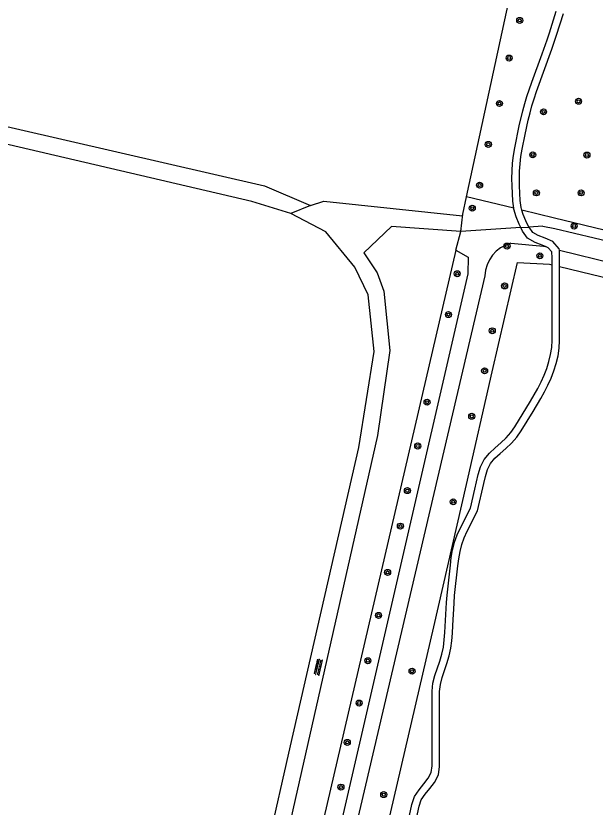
# Model space of a CAD drawing. Extents: x 124000 to 129000, y 395500 to 397503.
# Drawn here: x 128869.2 to 128946.4, y 396852.7 to 396958.2 of the extents above; entities that cross this region are included whole.
import ezdxf

# ---------------------------------------------------------------- set-up
doc = ezdxf.new("R2010")
doc.units = 0
for name, color, linetype in [('gg-afsc-draadraster', 7, 'Continuous'), ('gg-afsc-hekwerk', 7, 'Continuous'), ('gg-knt-onverhard', 7, 'Continuous'), ('gg-knt-verharding', 7, 'Continuous'), ('gt-grn-groengrens', 7, 'Continuous'), ('gt-grn-vlakafsluiter', 7, 'Continuous'), ('gt-grn-weggrens', 7, 'Continuous'), ('gt-symb-boom', 7, 'Continuous'), ('gt-symb-overige verharding', 7, 'Continuous')]:
    doc.layers.add(name, color=color, linetype=linetype)

# ---------------------------------------------------------------- blocks, each defined once
blk = doc.blocks.new('gt0-BOOM')
at = {"layer": 'gt-symb-boom'}
for radius in [0.4, 0.2]:
    blk.add_circle((0, 0), radius, dxfattribs=at)
blk = doc.blocks.new('gt0-OVH')
at = {"layer": 'gt-symb-overige verharding'}
for points in [[(-0.97, 0.3), (-0.97, 0.31), (-0.96, 0.32), (-0.97, 0.33), (-0.97, 0.34), (-0.98, 0.35), (-0.99, 0.35), (-1, 0.36), (-1.01, 0.35), (-1.02, 0.35), (-1.03, 0.34), (-1.03, 0.33), (-1.04, 0.32), (-1.03, 0.31), (-1.03, 0.3), (-1.02, 0.29), (-1.01, 0.29), (-1, 0.28), (-0.99, 0.29), (-0.98, 0.29)], [(-0.87, 0.11), (-0.87, 0.12), (-0.86, 0.13), (-0.87, 0.14), (-0.87, 0.15), (-0.88, 0.16), (-0.89, 0.16), (-0.9, 0.16), (-0.91, 0.16), (-0.92, 0.16), (-0.93, 0.15), (-0.93, 0.14), (-0.94, 0.13), (-0.93, 0.12), (-0.93, 0.11), (-0.92, 0.1), (-0.91, 0.09), (-0.9, 0.09), (-0.89, 0.09), (-0.88, 0.1)], [(-0.77, 0.3), (-0.77, 0.31), (-0.76, 0.32), (-0.77, 0.33), (-0.77, 0.34), (-0.78, 0.35), (-0.79, 0.35), (-0.8, 0.36), (-0.81, 0.35), (-0.82, 0.35), (-0.83, 0.34), (-0.83, 0.33), (-0.84, 0.32), (-0.83, 0.31), (-0.83, 0.3), (-0.82, 0.29), (-0.81, 0.29), (-0.8, 0.28), (-0.79, 0.29), (-0.78, 0.29)], [(-0.67, 0.11), (-0.67, 0.12), (-0.66, 0.13), (-0.67, 0.14), (-0.67, 0.15), (-0.68, 0.16), (-0.69, 0.16), (-0.7, 0.16), (-0.71, 0.16), (-0.72, 0.16), (-0.73, 0.15), (-0.73, 0.14), (-0.74, 0.13), (-0.73, 0.12), (-0.73, 0.11), (-0.72, 0.1), (-0.71, 0.09), (-0.7, 0.09), (-0.69, 0.09), (-0.68, 0.1)], [(-0.57, 0.3), (-0.57, 0.31), (-0.56, 0.32), (-0.57, 0.33), (-0.57, 0.34), (-0.58, 0.35), (-0.59, 0.35), (-0.6, 0.36), (-0.61, 0.35), (-0.62, 0.35), (-0.63, 0.34), (-0.63, 0.33), (-0.64, 0.32), (-0.63, 0.31), (-0.63, 0.3), (-0.62, 0.29), (-0.61, 0.29), (-0.6, 0.28), (-0.59, 0.29), (-0.58, 0.29)], [(-0.47, 0.11), (-0.47, 0.12), (-0.46, 0.13), (-0.47, 0.14), (-0.47, 0.15), (-0.48, 0.16), (-0.49, 0.16), (-0.5, 0.16), (-0.51, 0.16), (-0.52, 0.16), (-0.53, 0.15), (-0.53, 0.14), (-0.54, 0.13), (-0.53, 0.12), (-0.53, 0.11), (-0.52, 0.1), (-0.51, 0.09), (-0.5, 0.09), (-0.49, 0.09), (-0.48, 0.1)], [(-0.37, 0.3), (-0.37, 0.31), (-0.36, 0.32), (-0.37, 0.33), (-0.37, 0.34), (-0.38, 0.35), (-0.39, 0.35), (-0.4, 0.36), (-0.41, 0.35), (-0.42, 0.35), (-0.43, 0.34), (-0.43, 0.33), (-0.44, 0.32), (-0.43, 0.31), (-0.43, 0.3), (-0.42, 0.29), (-0.41, 0.29), (-0.4, 0.28), (-0.39, 0.29), (-0.38, 0.29)], [(-0.27, 0.11), (-0.27, 0.12), (-0.26, 0.13), (-0.27, 0.14), (-0.27, 0.15), (-0.28, 0.16), (-0.29, 0.16), (-0.3, 0.16), (-0.31, 0.16), (-0.32, 0.16), (-0.33, 0.15), (-0.33, 0.14), (-0.34, 0.13), (-0.33, 0.12), (-0.33, 0.11), (-0.32, 0.1), (-0.31, 0.09), (-0.3, 0.09), (-0.29, 0.09), (-0.28, 0.1)], [(-0.17, 0.3), (-0.17, 0.31), (-0.16, 0.32), (-0.17, 0.33), (-0.17, 0.34), (-0.18, 0.35), (-0.19, 0.35), (-0.2, 0.36), (-0.21, 0.35), (-0.22, 0.35), (-0.23, 0.34), (-0.23, 0.33), (-0.24, 0.32), (-0.23, 0.31), (-0.23, 0.3), (-0.22, 0.29), (-0.21, 0.29), (-0.2, 0.28), (-0.19, 0.29), (-0.18, 0.29)], [(-0.07, 0.11), (-0.07, 0.12), (-0.06, 0.13), (-0.07, 0.14), (-0.07, 0.15), (-0.08, 0.16), (-0.09, 0.16), (-0.1, 0.16), (-0.11, 0.16), (-0.12, 0.16), (-0.13, 0.15), (-0.13, 0.14), (-0.14, 0.13), (-0.13, 0.12), (-0.13, 0.11), (-0.12, 0.1), (-0.11, 0.09), (-0.1, 0.09), (-0.09, 0.09), (-0.08, 0.1)], [(0.03, 0.3), (0.03, 0.31), (0.04, 0.32), (0.03, 0.33), (0.03, 0.34), (0.02, 0.35), (0.01, 0.35), (0, 0.36), (-0.01, 0.35), (-0.02, 0.35), (-0.03, 0.34), (-0.03, 0.33), (-0.04, 0.32), (-0.03, 0.31), (-0.03, 0.3), (-0.02, 0.29), (-0.01, 0.29), (0, 0.28), (0.01, 0.29), (0.02, 0.29)], [(0.13, 0.11), (0.13, 0.12), (0.14, 0.13), (0.13, 0.14), (0.13, 0.15), (0.12, 0.16), (0.11, 0.16), (0.1, 0.16), (0.09, 0.16), (0.08, 0.16), (0.07, 0.15), (0.07, 0.14), (0.06, 0.13), (0.07, 0.12), (0.07, 0.11), (0.08, 0.1), (0.09, 0.09), (0.1, 0.09), (0.11, 0.09), (0.12, 0.1)], [(0.23, 0.3), (0.23, 0.31), (0.24, 0.32), (0.23, 0.33), (0.23, 0.34), (0.22, 0.35), (0.21, 0.35), (0.2, 0.36), (0.19, 0.35), (0.18, 0.35), (0.17, 0.34), (0.17, 0.33), (0.16, 0.32), (0.17, 0.31), (0.17, 0.3), (0.18, 0.29), (0.19, 0.29), (0.2, 0.28), (0.21, 0.29), (0.22, 0.29)], [(0.33, 0.11), (0.33, 0.12), (0.34, 0.13), (0.33, 0.14), (0.33, 0.15), (0.32, 0.16), (0.31, 0.16), (0.3, 0.16), (0.29, 0.16), (0.28, 0.16), (0.27, 0.15), (0.27, 0.14), (0.26, 0.13), (0.27, 0.12), (0.27, 0.11), (0.28, 0.1), (0.29, 0.09), (0.3, 0.09), (0.31, 0.09), (0.32, 0.1)], [(0.43, 0.3), (0.43, 0.31), (0.44, 0.32), (0.43, 0.33), (0.43, 0.34), (0.42, 0.35), (0.41, 0.35), (0.4, 0.36), (0.39, 0.35), (0.38, 0.35), (0.37, 0.34), (0.37, 0.33), (0.36, 0.32), (0.37, 0.31), (0.37, 0.3), (0.38, 0.29), (0.39, 0.29), (0.4, 0.28), (0.41, 0.29), (0.42, 0.29)], [(0.53, 0.11), (0.53, 0.12), (0.54, 0.13), (0.53, 0.14), (0.53, 0.15), (0.52, 0.16), (0.51, 0.16), (0.5, 0.16), (0.49, 0.16), (0.48, 0.16), (0.47, 0.15), (0.47, 0.14), (0.46, 0.13), (0.47, 0.12), (0.47, 0.11), (0.48, 0.1), (0.49, 0.09), (0.5, 0.09), (0.51, 0.09), (0.52, 0.1)], [(0.63, 0.3), (0.63, 0.31), (0.64, 0.32), (0.63, 0.33), (0.63, 0.34), (0.62, 0.35), (0.61, 0.35), (0.6, 0.36), (0.59, 0.35), (0.58, 0.35), (0.57, 0.34), (0.57, 0.33), (0.56, 0.32), (0.57, 0.31), (0.57, 0.3), (0.58, 0.29), (0.59, 0.29), (0.6, 0.28), (0.61, 0.29), (0.62, 0.29)], [(0.73, 0.11), (0.73, 0.12), (0.74, 0.13), (0.73, 0.14), (0.73, 0.15), (0.72, 0.16), (0.71, 0.16), (0.7, 0.16), (0.69, 0.16), (0.68, 0.16), (0.67, 0.15), (0.67, 0.14), (0.66, 0.13), (0.67, 0.12), (0.67, 0.11), (0.68, 0.1), (0.69, 0.09), (0.7, 0.09), (0.71, 0.09), (0.72, 0.1)], [(0.83, 0.3), (0.83, 0.31), (0.84, 0.32), (0.83, 0.33), (0.83, 0.34), (0.82, 0.35), (0.81, 0.35), (0.8, 0.36), (0.79, 0.35), (0.78, 0.35), (0.77, 0.34), (0.77, 0.33), (0.76, 0.32), (0.77, 0.31), (0.77, 0.3), (0.78, 0.29), (0.79, 0.29), (0.8, 0.28), (0.81, 0.29), (0.82, 0.29)], [(0.93, 0.11), (0.93, 0.12), (0.94, 0.13), (0.93, 0.14), (0.93, 0.15), (0.92, 0.16), (0.91, 0.16), (0.9, 0.16), (0.89, 0.16), (0.88, 0.16), (0.87, 0.15), (0.87, 0.14), (0.86, 0.13), (0.87, 0.12), (0.87, 0.11), (0.88, 0.1), (0.89, 0.09), (0.9, 0.09), (0.91, 0.09), (0.92, 0.1)], [(1.03, 0.3), (1.03, 0.31), (1.04, 0.32), (1.03, 0.33), (1.03, 0.34), (1.02, 0.35), (1.01, 0.35), (1, 0.36), (0.99, 0.35), (0.98, 0.35), (0.97, 0.34), (0.97, 0.33), (0.96, 0.32), (0.97, 0.31), (0.97, 0.3), (0.98, 0.29), (0.99, 0.29), (1, 0.28), (1.01, 0.29), (1.02, 0.29)], [(-0.97, -0.14), (-0.97, -0.13), (-0.96, -0.12), (-0.97, -0.11), (-0.97, -0.1), (-0.98, -0.09), (-0.99, -0.09), (-1, -0.08), (-1.01, -0.09), (-1.02, -0.09), (-1.03, -0.1), (-1.03, -0.11), (-1.04, -0.12), (-1.03, -0.13), (-1.03, -0.14), (-1.02, -0.15), (-1.01, -0.15), (-1, -0.16), (-0.99, -0.15), (-0.98, -0.15)], [(-0.87, -0.33), (-0.87, -0.32), (-0.86, -0.31), (-0.87, -0.3), (-0.87, -0.29), (-0.88, -0.28), (-0.89, -0.28), (-0.9, -0.28), (-0.91, -0.28), (-0.92, -0.28), (-0.93, -0.29), (-0.93, -0.3), (-0.94, -0.31), (-0.93, -0.32), (-0.93, -0.33), (-0.92, -0.34), (-0.91, -0.35), (-0.9, -0.35), (-0.89, -0.35), (-0.88, -0.34)], [(-0.77, -0.14), (-0.77, -0.13), (-0.76, -0.12), (-0.77, -0.11), (-0.77, -0.1), (-0.78, -0.09), (-0.79, -0.09), (-0.8, -0.08), (-0.81, -0.09), (-0.82, -0.09), (-0.83, -0.1), (-0.83, -0.11), (-0.84, -0.12), (-0.83, -0.13), (-0.83, -0.14), (-0.82, -0.15), (-0.81, -0.15), (-0.8, -0.16), (-0.79, -0.15), (-0.78, -0.15)], [(-0.67, -0.33), (-0.67, -0.32), (-0.66, -0.31), (-0.67, -0.3), (-0.67, -0.29), (-0.68, -0.28), (-0.69, -0.28), (-0.7, -0.28), (-0.71, -0.28), (-0.72, -0.28), (-0.73, -0.29), (-0.73, -0.3), (-0.74, -0.31), (-0.73, -0.32), (-0.73, -0.33), (-0.72, -0.34), (-0.71, -0.35), (-0.7, -0.35), (-0.69, -0.35), (-0.68, -0.34)], [(-0.57, -0.14), (-0.57, -0.13), (-0.56, -0.12), (-0.57, -0.11), (-0.57, -0.1), (-0.58, -0.09), (-0.59, -0.09), (-0.6, -0.08), (-0.61, -0.09), (-0.62, -0.09), (-0.63, -0.1), (-0.63, -0.11), (-0.64, -0.12), (-0.63, -0.13), (-0.63, -0.14), (-0.62, -0.15), (-0.61, -0.15), (-0.6, -0.16), (-0.59, -0.15), (-0.58, -0.15)], [(-0.47, -0.33), (-0.47, -0.32), (-0.46, -0.31), (-0.47, -0.3), (-0.47, -0.29), (-0.48, -0.28), (-0.49, -0.28), (-0.5, -0.28), (-0.51, -0.28), (-0.52, -0.28), (-0.53, -0.29), (-0.53, -0.3), (-0.54, -0.31), (-0.53, -0.32), (-0.53, -0.33), (-0.52, -0.34), (-0.51, -0.35), (-0.5, -0.35), (-0.49, -0.35), (-0.48, -0.34)], [(-0.37, -0.14), (-0.37, -0.13), (-0.36, -0.12), (-0.37, -0.11), (-0.37, -0.1), (-0.38, -0.09), (-0.39, -0.09), (-0.4, -0.08), (-0.41, -0.09), (-0.42, -0.09), (-0.43, -0.1), (-0.43, -0.11), (-0.44, -0.12), (-0.43, -0.13), (-0.43, -0.14), (-0.42, -0.15), (-0.41, -0.15), (-0.4, -0.16), (-0.39, -0.15), (-0.38, -0.15)], [(-0.27, -0.33), (-0.27, -0.32), (-0.26, -0.31), (-0.27, -0.3), (-0.27, -0.29), (-0.28, -0.28), (-0.29, -0.28), (-0.3, -0.28), (-0.31, -0.28), (-0.32, -0.28), (-0.33, -0.29), (-0.33, -0.3), (-0.34, -0.31), (-0.33, -0.32), (-0.33, -0.33), (-0.32, -0.34), (-0.31, -0.35), (-0.3, -0.35), (-0.29, -0.35), (-0.28, -0.34)], [(-0.17, -0.14), (-0.17, -0.13), (-0.16, -0.12), (-0.17, -0.11), (-0.17, -0.1), (-0.18, -0.09), (-0.19, -0.09), (-0.2, -0.08), (-0.21, -0.09), (-0.22, -0.09), (-0.23, -0.1), (-0.23, -0.11), (-0.24, -0.12), (-0.23, -0.13), (-0.23, -0.14), (-0.22, -0.15), (-0.21, -0.15), (-0.2, -0.16), (-0.19, -0.15), (-0.18, -0.15)], [(-0.07, -0.33), (-0.07, -0.32), (-0.06, -0.31), (-0.07, -0.3), (-0.07, -0.29), (-0.08, -0.28), (-0.09, -0.28), (-0.1, -0.28), (-0.11, -0.28), (-0.12, -0.28), (-0.13, -0.29), (-0.13, -0.3), (-0.14, -0.31), (-0.13, -0.32), (-0.13, -0.33), (-0.12, -0.34), (-0.11, -0.35), (-0.1, -0.35), (-0.09, -0.35), (-0.08, -0.34)], [(0.03, -0.14), (0.03, -0.13), (0.04, -0.12), (0.03, -0.11), (0.03, -0.1), (0.02, -0.09), (0.01, -0.09), (0, -0.08), (-0.01, -0.09), (-0.02, -0.09), (-0.03, -0.1), (-0.03, -0.11), (-0.04, -0.12), (-0.03, -0.13), (-0.03, -0.14), (-0.02, -0.15), (-0.01, -0.15), (0, -0.16), (0.01, -0.15), (0.02, -0.15)], [(0.13, -0.33), (0.13, -0.32), (0.14, -0.31), (0.13, -0.3), (0.13, -0.29), (0.12, -0.28), (0.11, -0.28), (0.1, -0.28), (0.09, -0.28), (0.08, -0.28), (0.07, -0.29), (0.07, -0.3), (0.06, -0.31), (0.07, -0.32), (0.07, -0.33), (0.08, -0.34), (0.09, -0.35), (0.1, -0.35), (0.11, -0.35), (0.12, -0.34)], [(0.23, -0.14), (0.23, -0.13), (0.24, -0.12), (0.23, -0.11), (0.23, -0.1), (0.22, -0.09), (0.21, -0.09), (0.2, -0.08), (0.19, -0.09), (0.18, -0.09), (0.17, -0.1), (0.17, -0.11), (0.16, -0.12), (0.17, -0.13), (0.17, -0.14), (0.18, -0.15), (0.19, -0.15), (0.2, -0.16), (0.21, -0.15), (0.22, -0.15)], [(0.33, -0.33), (0.33, -0.32), (0.34, -0.31), (0.33, -0.3), (0.33, -0.29), (0.32, -0.28), (0.31, -0.28), (0.3, -0.28), (0.29, -0.28), (0.28, -0.28), (0.27, -0.29), (0.27, -0.3), (0.26, -0.31), (0.27, -0.32), (0.27, -0.33), (0.28, -0.34), (0.29, -0.35), (0.3, -0.35), (0.31, -0.35), (0.32, -0.34)], [(0.43, -0.14), (0.43, -0.13), (0.44, -0.12), (0.43, -0.11), (0.43, -0.1), (0.42, -0.09), (0.41, -0.09), (0.4, -0.08), (0.39, -0.09), (0.38, -0.09), (0.37, -0.1), (0.37, -0.11), (0.36, -0.12), (0.37, -0.13), (0.37, -0.14), (0.38, -0.15), (0.39, -0.15), (0.4, -0.16), (0.41, -0.15), (0.42, -0.15)], [(0.53, -0.33), (0.53, -0.32), (0.54, -0.31), (0.53, -0.3), (0.53, -0.29), (0.52, -0.28), (0.51, -0.28), (0.5, -0.28), (0.49, -0.28), (0.48, -0.28), (0.47, -0.29), (0.47, -0.3), (0.46, -0.31), (0.47, -0.32), (0.47, -0.33), (0.48, -0.34), (0.49, -0.35), (0.5, -0.35), (0.51, -0.35), (0.52, -0.34)], [(0.63, -0.14), (0.63, -0.13), (0.64, -0.12), (0.63, -0.11), (0.63, -0.1), (0.62, -0.09), (0.61, -0.09), (0.6, -0.08), (0.59, -0.09), (0.58, -0.09), (0.57, -0.1), (0.57, -0.11), (0.56, -0.12), (0.57, -0.13), (0.57, -0.14), (0.58, -0.15), (0.59, -0.15), (0.6, -0.16), (0.61, -0.15), (0.62, -0.15)], [(0.73, -0.33), (0.73, -0.32), (0.74, -0.31), (0.73, -0.3), (0.73, -0.29), (0.72, -0.28), (0.71, -0.28), (0.7, -0.28), (0.69, -0.28), (0.68, -0.28), (0.67, -0.29), (0.67, -0.3), (0.66, -0.31), (0.67, -0.32), (0.67, -0.33), (0.68, -0.34), (0.69, -0.35), (0.7, -0.35), (0.71, -0.35), (0.72, -0.34)], [(0.83, -0.14), (0.83, -0.13), (0.84, -0.12), (0.83, -0.11), (0.83, -0.1), (0.82, -0.09), (0.81, -0.09), (0.8, -0.08), (0.79, -0.09), (0.78, -0.09), (0.77, -0.1), (0.77, -0.11), (0.76, -0.12), (0.77, -0.13), (0.77, -0.14), (0.78, -0.15), (0.79, -0.15), (0.8, -0.16), (0.81, -0.15), (0.82, -0.15)], [(0.93, -0.33), (0.93, -0.32), (0.94, -0.31), (0.93, -0.3), (0.93, -0.29), (0.92, -0.28), (0.91, -0.28), (0.9, -0.28), (0.89, -0.28), (0.88, -0.28), (0.87, -0.29), (0.87, -0.3), (0.86, -0.31), (0.87, -0.32), (0.87, -0.33), (0.88, -0.34), (0.89, -0.35), (0.9, -0.35), (0.91, -0.35), (0.92, -0.34)], [(1.03, -0.14), (1.03, -0.13), (1.04, -0.12), (1.03, -0.11), (1.03, -0.1), (1.02, -0.09), (1.01, -0.09), (1, -0.08), (0.99, -0.09), (0.98, -0.09), (0.97, -0.1), (0.97, -0.11), (0.96, -0.12), (0.97, -0.13), (0.97, -0.14), (0.98, -0.15), (0.99, -0.15), (1, -0.16), (1.01, -0.15), (1.02, -0.15)]]:
    blk.add_lwpolyline(points, close=True, dxfattribs=at)

msp = doc.modelspace()

# ---------------------------------------------------------------- linework, layer by layer
at = {"layer": 'gg-afsc-draadraster'}
msp.add_lwpolyline([(128927.81, 396927.01), (128908, 396841.79), (128868.53, 396672.43), (128849.69, 396591.98)], dxfattribs=at)
at = {"layer": 'gg-afsc-hekwerk'}
for p, q in [((128928.74, 396931.79), (128929.24, 396934.11)), ((128928.47, 396929.49), (128928.74, 396931.79))]:
    msp.add_line(p, q, dxfattribs=at)
msp.add_lwpolyline([(128929.24, 396934.11), (128940.22, 396985.04), (128944.68, 397000)], dxfattribs=at)
at = {"layer": 'gg-knt-onverhard'}
for p, q in [((128869.66, 396940.71), (128837, 396948.32)), ((128936.45, 396930.01), (128928.47, 396929.49)), ((128939.37, 396930.2), (128937.53, 396930.08)), ((128939.37, 396930.2), (128941, 396929.9)), ((128941, 396929.9), (129000, 396915.64)), ((128941.59, 396927), (129000, 396912.7))]:
    msp.add_line(p, q, dxfattribs=at)
for points in [[(128935.51, 396932.58), (128935.39, 396933.51), (128935.33, 396934.53), (128935.29, 396935.55), (128935.28, 396936.56), (128935.3, 396937.58), (128935.37, 396938.6), (128935.48, 396939.62), (128935.65, 396940.62), (128936.25, 396943.58), (128936.71, 396945.55), (128936.98, 396946.53), (128937.27, 396947.49), (128937.93, 396949.4), (128939.31, 396953.16), (128939.96, 396955.04), (128940.28, 396955.98), (128941.16, 396958.84)], [(128936.61, 396932.32), (128936.51, 396932.67), (128936.39, 396933.61), (128936.33, 396934.59), (128936.29, 396935.57), (128936.28, 396936.55), (128936.3, 396937.54), (128936.36, 396938.51), (128936.47, 396939.48), (128936.63, 396940.45), (128937.02, 396942.4), (128937.44, 396944.34), (128937.68, 396945.3), (128937.94, 396946.25), (128938.23, 396947.19), (128938.54, 396948.13), (128940.59, 396953.77), (128941.23, 396955.67), (128942.12, 396958.55)], [(128818.95, 396955.34), (128849.93, 396949.38), (128849.44, 396947.75), (128902.34, 396935.57), (128908.45, 396932.94)], [(128905.83, 396931.89), (128900.65, 396933.49), (128869.66, 396940.71)], [(128908.45, 396932.94), (128910.24, 396933.51), (128928.69, 396931.58)], [(128936.45, 396930.01), (128936.22, 396930.48), (128935.82, 396931.44), (128935.53, 396932.47), (128935.51, 396932.58)], [(128905.8, 396860.94), (128914.88, 396900.67), (128916.91, 396913.48), (128916.14, 396921.03), (128914.37, 396924.71), (128910.49, 396929.46), (128905.83, 396931.89)], [(128937.53, 396930.08), (128937.13, 396930.89), (128936.77, 396931.77), (128936.61, 396932.32)], [(128928.47, 396929.49), (128919.25, 396930.13), (128915.54, 396926.66), (128917.33, 396923.96), (128918.21, 396921.54), (128919.03, 396913.6), (128917.38, 396902.28), (128905.23, 396848.65), (128903.81, 396844.36), (128902.07, 396828.87), (128898.92, 396811.8), (128865.4, 396668.99)], [(128939.76, 396927.47), (128939.32, 396927.66), (128938.35, 396928.02), (128937.35, 396928.59), (128936.69, 396929.53), (128936.45, 396930.01)], [(128941.59, 396927), (128941.58, 396927.18), (128940.72, 396928.15), (128939.69, 396928.59), (128938.78, 396928.93), (128938.04, 396929.35), (128937.55, 396930.04), (128937.53, 396930.08)], [(128935.12, 396927.95), (128939.47, 396927.55), (128939.76, 396927.47)], [(128940.62, 396925.06), (128940.62, 396925.98), (128940.59, 396926.79), (128940.12, 396927.32), (128939.76, 396927.47)], [(128927.81, 396927.01), (128929.46, 396926.05), (128929.41, 396923.85), (128910.02, 396839.74), (128896.71, 396780.23), (128894.87, 396770.23), (128890.17, 396755.21), (128881.78, 396720.85), (128877.21, 396698.06), (128870.47, 396672.02), (128861.51, 396633.38), (128852.46, 396591.22), (128849.69, 396591.98)], [(128941.62, 396924.82), (128941.62, 396926), (128941.59, 396927)], [(128920.64, 396847), (128921.94, 396853.12), (128922.29, 396854.16), (128922.9, 396855.07), (128923.55, 396855.85), (128924.13, 396856.6), (128924.53, 396857.36), (128924.64, 396858.24), (128924.64, 396868.23), (128924.76, 396869.29), (128925.01, 396870.31), (128925.65, 396872.22), (128925.93, 396873.15), (128926.14, 396874.08), (128926.26, 396875.05), (128926.34, 396876.03), (128926.57, 396880.01), (128926.64, 396881.02), (128927.07, 396885.02), (128927.2, 396886.03), (128927.38, 396887.04), (128927.64, 396888.05), (128927.98, 396889.04), (128928.43, 396889.97), (128929.75, 396892.6), (128930.32, 396895.14), (128930.79, 396897.1), (128931.08, 396898.12), (128931.59, 396899.1), (128932.28, 396899.93), (128933.03, 396900.65), (128933.78, 396901.31), (128934.5, 396901.97), (128935.14, 396902.67), (128935.67, 396903.45), (128937.74, 396906.86), (128938.24, 396907.71), (128938.71, 396908.57), (128939.16, 396909.45), (128939.56, 396910.34), (128939.92, 396911.24), (128940.21, 396912.16), (128940.43, 396913.09), (128940.57, 396914.04), (128940.62, 396915), (128940.62, 396925.06)], [(128921.64, 396846.9), (128922.9, 396852.86), (128923.2, 396853.71), (128923.7, 396854.47), (128924.33, 396855.23), (128924.97, 396856.05), (128925.5, 396857.06), (128925.64, 396858.17), (128925.64, 396868.18), (128925.75, 396869.11), (128925.97, 396870.03), (128926.6, 396871.91), (128926.9, 396872.9), (128927.12, 396873.92), (128927.25, 396874.94), (128927.34, 396875.95), (128927.41, 396876.96), (128927.57, 396879.95), (128927.64, 396880.94), (128928.06, 396884.9), (128928.19, 396885.87), (128928.36, 396886.83), (128928.59, 396887.76), (128928.91, 396888.66), (128929.32, 396889.53), (128930.7, 396892.26), (128931.52, 396895.88), (128931.75, 396896.84), (128932.01, 396897.74), (128932.43, 396898.54), (128933.01, 396899.25), (128933.71, 396899.91), (128934.45, 396900.57), (128935.21, 396901.27), (128935.92, 396902.05), (128936.51, 396902.92), (128938.08, 396905.48), (128939.11, 396907.22), (128939.6, 396908.11), (128940.06, 396909.02), (128940.48, 396909.95), (128940.86, 396910.91), (128941.17, 396911.89), (128941.41, 396912.91), (128941.57, 396913.94), (128941.62, 396914.97), (128941.62, 396924.82)], [(128931.66, 396923.59), (128911.95, 396839.37), (128900.72, 396787.94), (128902.26, 396785.01), (128903.42, 396784.21)], [(128811.71, 396807.03), (128823.51, 396806.95), (128829.06, 396808.01), (128834.87, 396810.55), (128837.49, 396812.31), (128839.64, 396814.83), (128842.24, 396820.54), (128845.89, 396834.79), (128847.53, 396837.65), (128849.55, 396839.85), (128852.86, 396841.23), (128856.1, 396841.17), (128884.63, 396835.03), (128890.25, 396834.86), (128894.25, 396836.14), (128896.78, 396837.76), (128899.07, 396840.13), (128900.56, 396842.45), (128902.79, 396847.79), (128905.8, 396860.94)]]:
    msp.add_lwpolyline(points, dxfattribs=at)
msp.add_arc((128936.44, 396923.34), 4.79, 106.0132, 177.1102, dxfattribs=at)
at = {"layer": 'gg-knt-verharding'}
msp.add_line((128927.81, 396927.01), (128928.47, 396929.49), dxfattribs=at)
at = {"layer": 'gt-grn-groengrens'}
for p, q in [((128935.51, 396932.58), (128929.24, 396934.11)), ((128940.96, 396931.25), (128936.61, 396932.32)), ((128952.85, 396928.35), (128940.96, 396931.25)), ((128940.29, 396925.14), (128940.62, 396925.06))]:
    msp.add_line(p, q, dxfattribs=at)
for points in [[(128932.66, 396910.77), (128936.01, 396925.35), (128940.29, 396925.14)], [(128941.62, 396924.82), (128999.53, 396910.76), (129000, 396910.65)], [(128912.86, 396824.98), (128924.85, 396876.78), (128929.21, 396895.76), (128932.66, 396910.77)]]:
    msp.add_lwpolyline(points, dxfattribs=at)
at = {"layer": 'gt-grn-vlakafsluiter'}
msp.add_line((128928.69, 396931.58), (128928.74, 396931.79), dxfattribs=at)
at = {"layer": 'gt-grn-weggrens'}
for p, q in [((128908.45, 396932.94), (128905.83, 396931.89)), ((128936.45, 396930.01), (128937.53, 396930.08))]:
    msp.add_line(p, q, dxfattribs=at)

# ---------------------------------------------------------------- block references
at = {"layer": 'gt-symb-boom'}
for p in [(128936.31, 396957.62), (128934.9, 396952.61), (128944.14, 396946.84), (128933.61, 396946.55), (128939.48, 396945.43), (128932.13, 396941.1), (128938.05, 396939.7), (128945.26, 396939.68), (128930.97, 396935.66), (128938.53, 396934.63), (128944.49, 396934.63), (128929.99, 396932.59), (128943.56, 396930.21), (128934.62, 396927.54), (128938.99, 396926.24), (128927.98, 396923.85), (128934.3, 396922.23), (128926.82, 396918.41), (128932.65, 396916.25), (128931.64, 396910.91), (128923.97, 396906.73), (128929.92, 396904.85), (128922.72, 396900.89), (128921.35, 396894.94), (128927.45, 396893.45), (128920.42, 396890.21), (128918.71, 396884.04), (128917.51, 396878.31), (128916.09, 396872.27), (128921.97, 396870.87), (128914.92, 396866.63), (128913.35, 396861.38), (128912.5, 396855.42), (128918.2, 396854.42)]:
    msp.add_blockref('gt0-BOOM', p, dxfattribs=at)
at = {"layer": 'gt-symb-overige verharding', "rotation": -103.48012621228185}
msp.add_blockref('gt0-OVH', (128909.48, 396871.42), dxfattribs=at)

doc.saveas('drawing.dxf')
